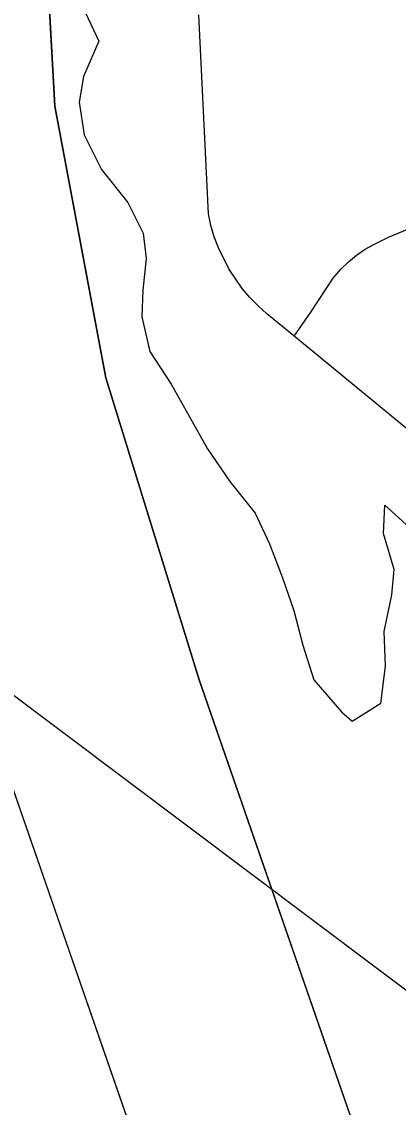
# Model space of a CAD drawing. Extents: x -38.2 to 41.9, y -4 to 24.9.
# Drawn here: x 4.4249 to 4.5648, y 17.6929 to 18.0966 of the extents above; entities that cross this region are included whole.
import ezdxf

# ---------------------------------------------------------------- set-up
doc = ezdxf.new("R2010")
doc.units = 0
for name, color, linetype in [('GM_X_Interchange_Ramps', 7, 'Continuous'), ('GM_X_Major_Lake', 7, 'Continuous'), ('GM_X_Major_River', 7, 'Continuous'), ('GM_X_State_Route', 7, 'Continuous'), ('GM_X_Township_Road', 7, 'Continuous'), ('SH_Border', 7, 'Continuous')]:
    doc.layers.add(name, color=color, linetype=linetype)

msp = doc.modelspace()

# ---------------------------------------------------------------- linework, layer by layer
at = {"layer": 'GM_X_Interchange_Ramps'}
for points in [[(8.9, 20.9), (5.12429, 20.9), (5.08694, 20.33209), (5.01828, 19.2401), (4.52399, 19.27236), (4.50631, 19.27487), (4.2891, 19.28831), (4.31874, 19.13507), (4.34612, 19.0129), (4.3543, 18.88688), (4.3579, 18.83151), (4.34269, 18.3695), (4.3427, 18.21913), (4.35069, 18.07444), (4.36972, 17.97342), (4.40434, 17.86101), (4.50705, 17.56476), (4.51288, 17.54463), (4.53103, 17.48196), (4.53217, 17.43183), (4.51699, 17.39944), (4.49566, 17.35396), (4.52192, 17.2005)], [(8.9, 20.9), (5.21137, 20.9), (5.17341, 20.32291), (5.10476, 19.23091), (4.61046, 19.26317), (4.59279, 19.26568), (4.37557, 19.27912), (4.40522, 19.12588), (4.4326, 19.00372), (4.44078, 18.8777), (4.44438, 18.82233), (4.42917, 18.36031), (4.42917, 18.20994), (4.43717, 18.06525), (4.4562, 17.96423), (4.49081, 17.85182), (4.59353, 17.55558), (4.59936, 17.53544), (4.6175, 17.47277), (4.61865, 17.42264), (4.60347, 17.39025), (4.58214, 17.34477), (4.6084, 17.19132)], [(4.52192, 17.2005), (4.49566, 17.35396), (4.51699, 17.39944), (4.53217, 17.43183), (4.53103, 17.48196), (4.51288, 17.54463), (4.50705, 17.56476), (4.40434, 17.86101), (4.36972, 17.97342), (4.35069, 18.07444), (4.3427, 18.21913), (4.34269, 18.3695), (4.3579, 18.83151), (4.3543, 18.88688), (4.34612, 19.0129), (4.31874, 19.13507), (4.2891, 19.28831), (4.50631, 19.27487), (4.52399, 19.27236), (5.01828, 19.2401), (5.08694, 20.33209)], [(4.6084, 17.19132), (4.58214, 17.34477), (4.60347, 17.39025), (4.61865, 17.42264), (4.6175, 17.47277), (4.59936, 17.53544), (4.59353, 17.55558), (4.49081, 17.85182), (4.4562, 17.96423), (4.43717, 18.06525), (4.42917, 18.20994), (4.42917, 18.36031), (4.44438, 18.82233), (4.44078, 18.8777), (4.4326, 19.00372), (4.40522, 19.12588), (4.37557, 19.27912), (4.59279, 19.26568), (4.61046, 19.26317), (5.10476, 19.23091), (5.17341, 20.32291)]]:
    msp.add_lwpolyline(points, dxfattribs=at)
at = {"layer": 'GM_X_Major_Lake'}
for points in [[(4.44041, 18.11454), (4.44758, 18.10198), (4.4536, 18.08943), (4.44785, 18.07617), (4.44629, 18.06669), (4.44813, 18.05454), (4.45453, 18.0416), (4.46435, 18.02941), (4.47, 18.018), (4.4711, 18.0085), (4.46991, 17.99674), (4.46949, 17.98687), (4.47247, 17.97395), (4.48039, 17.96177), (4.48718, 17.94997), (4.49396, 17.9378), (4.50227, 17.92561), (4.51171, 17.9138), (4.51698, 17.90239), (4.52186, 17.88984), (4.52599, 17.87767), (4.52935, 17.86475), (4.53347, 17.85183), (4.54368, 17.84001)], [(4.54368, 17.84001), (4.54767, 17.8365), (4.5584, 17.84324), (4.56012, 17.85688), (4.55956, 17.86979), (4.56242, 17.88342), (4.56332, 17.89289), (4.55935, 17.90624), (4.55989, 17.91686), (4.57036, 17.90721)]]:
    msp.add_lwpolyline(points, dxfattribs=at)
at = {"layer": 'GM_X_Major_River'}
for points in [[(4.44041, 18.11454), (4.44758, 18.10198), (4.4536, 18.08943), (4.44785, 18.07617), (4.44629, 18.06669), (4.44813, 18.05454), (4.45453, 18.0416), (4.46435, 18.02941), (4.47, 18.018), (4.4711, 18.0085), (4.46991, 17.99674), (4.46949, 17.98687), (4.47247, 17.97395), (4.48039, 17.96177), (4.48718, 17.94997), (4.49396, 17.9378), (4.50227, 17.92561), (4.51171, 17.9138), (4.51698, 17.90239), (4.52186, 17.88984), (4.52599, 17.87767), (4.52935, 17.86475), (4.53347, 17.85183), (4.54368, 17.84001)], [(4.54368, 17.84001), (4.54767, 17.8365), (4.5584, 17.84324), (4.56012, 17.85688), (4.55956, 17.86979), (4.56242, 17.88342), (4.56332, 17.89289), (4.55935, 17.90624), (4.55989, 17.91686), (4.57036, 17.90721)]]:
    msp.add_lwpolyline(points, dxfattribs=at)
at = {"layer": 'GM_X_State_Route'}
msp.add_lwpolyline([(4.69949, 17.83699), (4.69466, 17.84088), (4.62281, 17.90018), (4.52617, 17.97972), (4.51598, 17.98801), (4.51272, 17.99094), (4.50966, 17.99409), (4.50683, 17.99745), (4.50189, 18.00469), (4.49799, 18.01256), (4.49646, 18.01666), (4.49521, 18.02088), (4.49426, 18.02516), (4.49069, 18.09913)], dxfattribs=at)
at = {"layer": 'GM_X_Township_Road'}
msp.add_lwpolyline([(4.52617, 17.97972), (4.53235, 17.9886), (4.54058, 18.00127), (4.54357, 18.00467), (4.54637, 18.00734), (4.54937, 18.0098), (4.55255, 18.01201), (4.55555, 18.01364), (4.56118, 18.01647), (4.57282, 18.02128), (4.58617, 18.02559), (4.59132, 18.02682), (4.59653, 18.02776), (4.60178, 18.0284), (4.60706, 18.02874), (4.62788, 18.02838), (4.68401, 18.02579), (4.7312, 18.02117)], dxfattribs=at)
at = {"layer": 'SH_Border'}
msp.add_lwpolyline([(4.09187, 18.09408), (4.09187, 17.5648), (4.76546, 17.58774)], close=True, dxfattribs=at)

doc.saveas('drawing.dxf')
